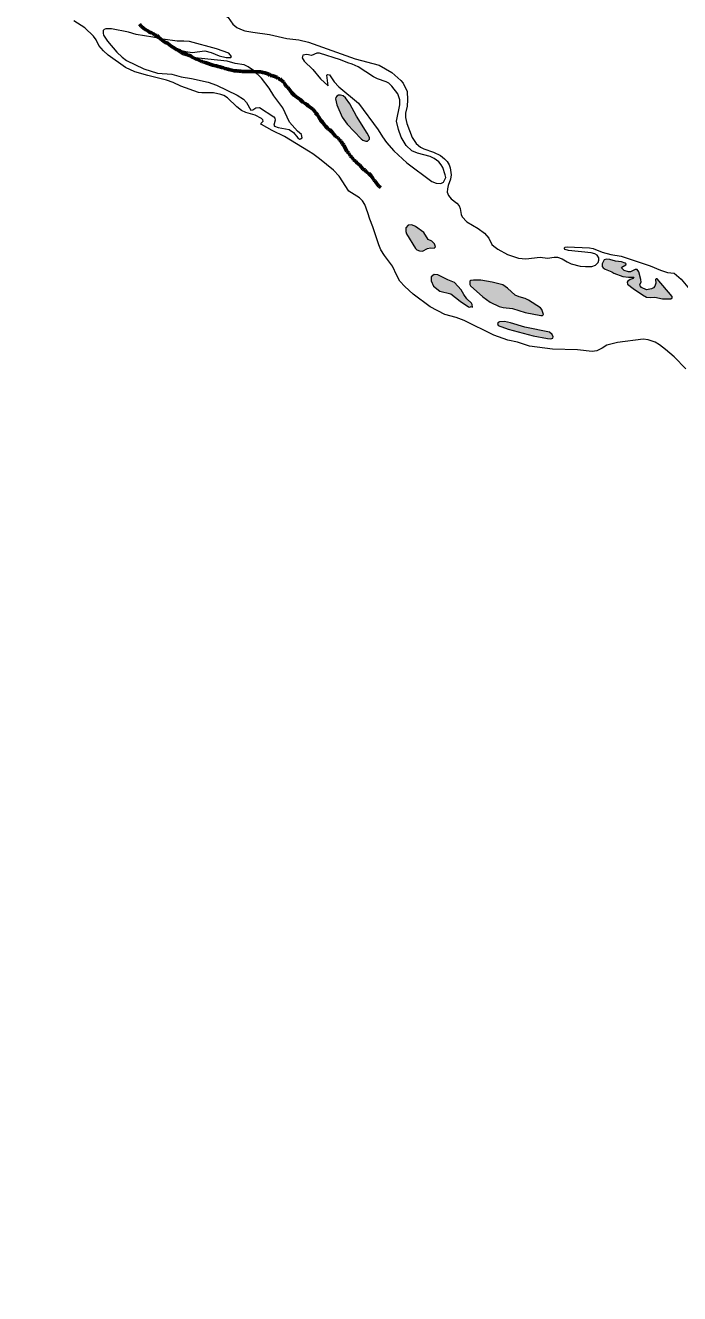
# Model space of a CAD drawing. Extents: x -1643653 to 4543381, y 1624270 to 13878484.
# Drawn here: x 677176 to 687907, y 8897014 to 8917800 of the extents above; entities that cross this region are included whole.
import ezdxf

# ---------------------------------------------------------------- set-up
doc = ezdxf.new("R2010")
doc.units = 0
doc.header["$LTSCALE"] = 200
doc.linetypes.add('LONG_DASH_SHORT_DASH', pattern=[9.9, 6, -1.2, 1.5, -1.2])
for name, color, linetype, lineweight in [('1', 7, 'Continuous', 13), ('25', 7, 'Continuous', 13), ('7', 7, 'LONG_DASH_SHORT_DASH', 60)]:
    doc.layers.add(name, color=color, linetype=linetype, lineweight=lineweight)

msp = doc.modelspace()

# ---------------------------------------------------------------- hatches: boundary and pattern name
at = {"layer": '25'}
for points in [[(682604.9, 8916312), (682500, 8916511.3), (682424.9, 8916610.1), (682387.8, 8916643), (682346.5, 8916655.7), (682313.7, 8916655.9), (682284.1, 8916639.2), (682267.8, 8916618.9), (682264.6, 8916598.1), (682286.2, 8916495.1), (682370.8, 8916295.4), (682452, 8916180.6), (682682.3, 8915939.4), (682710.5, 8915920.7), (682762.8, 8915903.1), (682787.5, 8915903.3), (682820.9, 8915934.7), (682822.2, 8915960.7), (682782.3, 8916035.7)], [(683709.3, 8914405), (683574.2, 8914502), (683516.6, 8914528.7), (683457.4, 8914527.2), (683418.7, 8914483.7), (683414.6, 8914420.9), (683429.2, 8914383.2), (683574.4, 8914143.4), (683597.8, 8914119.4), (683640.1, 8914102.8), (683692.2, 8914096.8), (683770.1, 8914144), (683819.7, 8914152.4), (683882.6, 8914149.6), (683901.7, 8914170.6), (683886.4, 8914221.5), (683842.4, 8914260.9), (683781.1, 8914292.7)], [(687443.6, 8913483.5), (687364, 8913464.8), (687283.6, 8913503.6), (687258.7, 8913529), (687252.7, 8913550.6), (687273.9, 8913589.9), (687272.9, 8913637.4), (687235.5, 8913761.4), (687210.7, 8913801), (687180, 8913797.9), (687098.6, 8913762.6), (687068.1, 8913761.9), (686997.5, 8913784.1), (686951.9, 8913823.7), (686956.9, 8913835.2), (687027.3, 8913874.8), (687032.2, 8913893.1), (687016.5, 8913905.2), (686955, 8913923.2), (686856.7, 8913933.6), (686763.1, 8913962.4), (686711.3, 8913970.2), (686671.7, 8913955.1), (686636.7, 8913893), (686634.3, 8913850.5), (686651.3, 8913826.2), (686686.6, 8913803.6), (686797.8, 8913758.6), (686826.7, 8913737.7), (686977.1, 8913685.5), (687067.4, 8913671.3), (687157.7, 8913671.9), (687145.8, 8913650.7), (687094.6, 8913635.5), (687057.4, 8913609.8), (687049, 8913590.4), (687053, 8913557.3), (687142.5, 8913485.2), (687296.4, 8913383.8), (687366, 8913346.6), (687434.4, 8913339.7), (687500.9, 8913346.1), (687625.9, 8913320.7), (687763.2, 8913316.8), (687784.5, 8913333.5), (687784.7, 8913354), (687540.7, 8913646.5), (687524.2, 8913648.2), (687513.1, 8913634.1), (687516.3, 8913573.8), (687502.8, 8913526.4), (687477.7, 8913499.3)], [(684216.8, 8913584.3), (684103.4, 8913631), (683942.8, 8913711.1), (683879, 8913719.3), (683833.1, 8913679.4), (683832.7, 8913611.9), (683872.8, 8913524.7), (683976.9, 8913444.7), (684155.5, 8913399.4), (684309.6, 8913279.2), (684446.1, 8913188.8), (684467.9, 8913181.4), (684490.8, 8913190.7), (684508, 8913183.8), (684504.9, 8913225.4), (684495.5, 8913246.4), (684419.5, 8913316.4), (684367.1, 8913390.6), (684326.4, 8913465.8)], [(685649.1, 8913142.2), (685623, 8913169.9), (685428.9, 8913296.7), (685375.8, 8913322.4), (685273.7, 8913349.8), (685210.9, 8913379.2), (685081.7, 8913491.8), (685006.9, 8913546.4), (684833.8, 8913593.7), (684644.2, 8913625.1), (684527.3, 8913626.6), (684481.5, 8913618.7), (684466.8, 8913605.2), (684466.2, 8913555.2), (684479.5, 8913529.9), (684680.5, 8913350.7), (684802.1, 8913263.6), (684948.9, 8913193.2), (685013.8, 8913177.3), (685166.9, 8913161.2), (685371.4, 8913092.3), (685633, 8913045.2), (685657.3, 8913046.7), (685676.3, 8913060.9)], [(685774, 8912773.5), (685370.1, 8912853.6), (685134.1, 8912927), (685036.5, 8912944.5), (684953.6, 8912941.7), (684933.5, 8912932.2), (684922.6, 8912912.7), (684923.1, 8912894.9), (684932.9, 8912881.6), (685095.4, 8912818.3), (685504, 8912714.1), (685740.3, 8912666.2), (685795.8, 8912662.8), (685827.4, 8912675.2), (685832.7, 8912696.2), (685816.4, 8912732)]]:
    msp.add_hatch(color=256, dxfattribs=at).paths.add_polyline_path(points)

# ---------------------------------------------------------------- linework, layer by layer
at = {"layer": '1', "lineweight": 25}
msp.add_spline([(814781, 9009175.5), (814787.2, 9009173.4), (814796.9, 9009173.4), (814799.4, 9009172.4), (814805.1, 9009174.5), (814805.6, 9009176.5), (814811.7, 9009179.5), (814811.7, 9009179.5), (814801.5, 9009181), (814790.7, 9009181.5), (814784.1, 9009183.1), (814777.4, 9009185.1), (814778.4, 9009175.5)], degree=3, dxfattribs=at)
at = {"layer": '25'}
for points in [[(678989.1, 8918516.6), (679028.7, 8918514.3), (679274.2, 8918524.4), (679370.3, 8918504.3), (679498.9, 8918447.1), (679546, 8918450), (679679.3, 8918495.6), (679746.3, 8918505.8), (679902.1, 8918494.5), (680007.6, 8918474.6), (680113.5, 8918440.7), (680189.9, 8918405.5), (680305.8, 8918315.1), (680343.3, 8918257.1), (680379.9, 8918133), (680383.4, 8918063), (680402.5, 8917983.4), (680502.8, 8917929.2), (680579.7, 8917817.8), (680646.8, 8917765.9), (680703.4, 8917735.4), (680777.3, 8917710.3), (680908.5, 8917690.3)], [(681818.1, 8915736.8), (681425.2, 8915979.8), (681222.6, 8916074.7), (681046.9, 8916174.6), (681037.6, 8916191.5), (681077.1, 8916231.5), (681069.9, 8916251.6), (681048.6, 8916272.8), (680945.8, 8916329.8), (680790.6, 8916373.3), (680721.3, 8916405.2), (680645.7, 8916462.9), (680494.3, 8916609.8), (680432, 8916649.9), (680383.3, 8916669.5), (680263.9, 8916694.5), (680070.5, 8916694.2), (680014.4, 8916702), (679728.1, 8916803.7), (679599.7, 8916864.4), (679494.1, 8916904.4), (679183.1, 8916978), (678970.2, 8917037.8), (678820.7, 8917111.4), (678532.7, 8917311.3), (678456, 8917383.8), (678383.1, 8917469.9), (678338.7, 8917561.6), (678294.1, 8917624), (678150.8, 8917757.7), (677973.1, 8917871.9)], [(680908.5, 8917690.3), (681178.8, 8917648.9), (681178.8, 8917648.9), (681466.4, 8917586.3), (681660.9, 8917561), (681819.1, 8917524), (682585, 8917249.1), (682980.6, 8917149.2), (683185, 8917028.5), (683336.3, 8916896.5), (683373.2, 8916850.2), (683438.1, 8916716.7), (683446.5, 8916578.6), (683436.2, 8916473.2), (683412.3, 8916362.4), (683413.5, 8916288.2), (683432.7, 8916191.5), (683521.7, 8915959.8), (683583.7, 8915866.4), (683658.1, 8915805.7), (683712.5, 8915774.1), (683868, 8915721.3), (683982.8, 8915668.3), (684052.7, 8915615.1), (684096.7, 8915566.3), (684127.5, 8915511.8), (684143.1, 8915466.3), (684159.4, 8915351.3), (684151.8, 8915280.7), (684110.2, 8915174.9), (684097.4, 8915119.6), (684096.5, 8915064.6), (684118.2, 8915014.1), (684161.6, 8914954.8), (684253, 8914886), (684293.4, 8914843.8), (684308.7, 8914798.6), (684321.4, 8914701.7), (684339.5, 8914660.7), (684417.2, 8914578.7), (684602, 8914472.5), (684706.8, 8914393.8), (684779.7, 8914311.4), (684828.5, 8914210.6), (684857.8, 8914180.7), (684926.8, 8914132.4), (685086.6, 8914045.6), (685266, 8913984.7), (685385.2, 8913971.2), (685618.2, 8913999), (685737.3, 8913986.7), (685851.2, 8914003.1), (685905.5, 8914002.4), (685982.6, 8913974.4), (686061.4, 8913923.8), (686127.1, 8913893.3), (686275.3, 8913854.7), (686360.8, 8913847.2), (686468.9, 8913849.9), (686529, 8913869.3), (686569.5, 8913916.1), (686584, 8913950.7), (686580.3, 8913987.9), (686555.9, 8914031.7), (686515.6, 8914058.2), (686455.7, 8914071.3), (686086.4, 8914109.2), (686030, 8914128.5), (686014.9, 8914150.2), (686030.2, 8914166.6), (686061.2, 8914172.7), (686426.8, 8914155.2), (686487.4, 8914141.3), (686636.2, 8914082.7), (686780.2, 8914045.5), (686947.2, 8914014.8), (687423.4, 8913857.4), (687593.3, 8913785.8), (687709.9, 8913748.1), (687815.5, 8913739.4)], [(682000.3, 8915611.7), (681893.5, 8915696.4), (681818.1, 8915736.8)], [(685250.1, 8912609.3), (685090.4, 8912640.1), (684860.6, 8912720), (684371.1, 8912965.5), (684243.4, 8913011.5), (684056.1, 8913062), (683813.3, 8913188.5), (683538.3, 8913393.8), (683397.8, 8913518.5), (683317.8, 8913609.8), (683267.2, 8913698.5), (683200.5, 8913852), (683066.1, 8914030.6), (683008, 8914123.3), (682972.2, 8914204.3), (682876.7, 8914499.8), (682824.4, 8914623.4), (682796, 8914726.4), (682745.7, 8914861.4), (682705.5, 8914922.4), (682654, 8914970.7), (682479.2, 8915081.6), (682322.4, 8915329.9), (682232.1, 8915427.7), (682000.3, 8915611.7)], [(687815.5, 8913739.4), (687934.6, 8913642.4), (688040, 8913510.4), (688162, 8913385.5), (688367.3, 8913223), (688472.6, 8913075.7)], [(687672.6, 8912486.6), (687578.1, 8912564.2), (687503.2, 8912608.6), (687390.3, 8912648.4), (687308, 8912659.7), (686885.5, 8912605), (686710.6, 8912557.1), (686635.4, 8912508.5), (686551.6, 8912466.9), (686470.3, 8912454.8), (686234, 8912481.7), (685823.7, 8912494.5), (685446.3, 8912545), (685250.1, 8912609.3)], [(688008.3, 8912172.8), (687817.2, 8912367.8), (687672.6, 8912486.6)]]:
    msp.add_lwpolyline(points, dxfattribs=at)
for points in [[(681051.6, 8916931.9), (680917.2, 8917059.9), (680829.5, 8917121.2), (680764.3, 8917152.8), (680618.1, 8917176), (680486.7, 8917212.2), (679908, 8917275.5), (679762, 8917317), (679635.4, 8917396.8), (679910.2, 8917356.6), (680118, 8917385), (680224.5, 8917353.5), (680354.4, 8917300.2), (680468.1, 8917272.3), (680544.4, 8917273.7), (680558.6, 8917291.6), (680515, 8917345.8), (680314, 8917417.1), (679871.3, 8917537.1), (679776.1, 8917543.1), (679665.5, 8917539.2), (679433.9, 8917573.7), (679267.9, 8917609.1), (678996.5, 8917647.8), (678870.4, 8917690.1), (678589.1, 8917741.1), (678498, 8917744.3), (678469.7, 8917732.7), (678455.1, 8917717), (678451.8, 8917673.4), (678458.9, 8917639.2), (678523.3, 8917543), (678679.2, 8917360), (678761.9, 8917279.4), (678835.3, 8917221.6), (679118.2, 8917086.7), (679346.3, 8917013.9), (679576.6, 8917001.6), (679730.2, 8916958.4), (679899.8, 8916930.5), (680176.7, 8916871.1), (680311.5, 8916821.6), (680651, 8916653.5), (680752.3, 8916589.8), (680805.3, 8916538.2), (680876.6, 8916411.5), (680909.3, 8916413.3), (680957.8, 8916448.8), (681016.5, 8916451.2), (681252.3, 8916299.6), (681267.3, 8916278.3), (681272.5, 8916243.6), (681254.2, 8916164.9), (681262.6, 8916146.7), (681320.4, 8916124.1), (681503.1, 8916094), (681572.9, 8916043.7), (681643.2, 8915956.4), (681671.9, 8915935.7), (681689.5, 8915938.5), (681714.4, 8915957.7), (681702.9, 8916012.5), (681637.7, 8916065.1), (681506.7, 8916216.1), (681398.2, 8916446.9), (681252.7, 8916642.9), (681172.9, 8916771.4)], [(683098.8, 8915878.5), (683218, 8915745.7), (683431.3, 8915549.3), (683842.3, 8915241.8), (683914.8, 8915211.4), (683988.1, 8915206.1), (684032.5, 8915231.8), (684070.1, 8915304), (684063.1, 8915352.3), (684022, 8915472.5), (683998.8, 8915515.4), (683957.9, 8915563.1), (683881.6, 8915617.7), (683813.4, 8915653.2), (683609.3, 8915703.3), (683514, 8915743.9), (683424.3, 8915831.4), (683340.7, 8915966.9), (683294.1, 8916091.3), (683261.6, 8916230.6), (683318.9, 8916497.7), (683318.9, 8916580.9), (683285.7, 8916678.7), (683188.7, 8916805.8), (683140.2, 8916850.4), (683094.9, 8916876.6), (682950.1, 8916924.1), (682886.8, 8916955.4), (682635, 8917119.5), (682537.5, 8917164.5), (682468.1, 8917183.6), (682346, 8917233.6), (681999.5, 8917342.7), (681956.9, 8917341.8), (681867.4, 8917308.4), (681794.8, 8917322), (681728.3, 8917312.8), (681716.4, 8917267.4), (681747.4, 8917215.7), (681890.3, 8917076.4), (682019, 8916922.4), (682142.9, 8916807.4), (682119.7, 8916983.6), (682130.7, 8916993.2), (682166.1, 8916989.6), (682243.8, 8916875.1), (682318.3, 8916790), (682638.3, 8916523.7), (682962.6, 8916089.6), (683031.4, 8915973.4)], [(682604.9, 8916312), (682500, 8916511.3), (682424.9, 8916610.1), (682387.8, 8916643), (682346.5, 8916655.7), (682313.7, 8916655.9), (682284.1, 8916639.2), (682267.8, 8916618.9), (682264.6, 8916598.1), (682286.2, 8916495.1), (682370.8, 8916295.4), (682452, 8916180.6), (682682.3, 8915939.4), (682710.5, 8915920.7), (682762.8, 8915903.1), (682787.5, 8915903.3), (682820.9, 8915934.7), (682822.2, 8915960.7), (682782.3, 8916035.7)], [(683709.3, 8914405), (683574.2, 8914502), (683516.6, 8914528.7), (683457.4, 8914527.2), (683418.7, 8914483.7), (683414.6, 8914420.9), (683429.2, 8914383.2), (683574.4, 8914143.4), (683597.8, 8914119.4), (683640.1, 8914102.8), (683692.2, 8914096.8), (683770.1, 8914144), (683819.7, 8914152.4), (683882.6, 8914149.6), (683901.7, 8914170.6), (683886.4, 8914221.5), (683842.4, 8914260.9), (683781.1, 8914292.7)], [(687443.6, 8913483.5), (687364, 8913464.8), (687283.6, 8913503.6), (687258.7, 8913529), (687252.7, 8913550.6), (687273.9, 8913589.9), (687272.9, 8913637.4), (687235.5, 8913761.4), (687210.7, 8913801), (687180, 8913797.9), (687098.6, 8913762.6), (687068.1, 8913761.9), (686997.5, 8913784.1), (686951.9, 8913823.7), (686956.9, 8913835.2), (687027.3, 8913874.8), (687032.2, 8913893.1), (687016.5, 8913905.2), (686955, 8913923.2), (686856.7, 8913933.6), (686763.1, 8913962.4), (686711.3, 8913970.2), (686671.7, 8913955.1), (686636.7, 8913893), (686634.3, 8913850.5), (686651.3, 8913826.2), (686686.6, 8913803.6), (686797.8, 8913758.6), (686826.7, 8913737.7), (686977.1, 8913685.5), (687067.4, 8913671.3), (687157.7, 8913671.9), (687145.8, 8913650.7), (687094.6, 8913635.5), (687057.4, 8913609.8), (687049, 8913590.4), (687053, 8913557.3), (687142.5, 8913485.2), (687296.4, 8913383.8), (687366, 8913346.6), (687434.4, 8913339.7), (687500.9, 8913346.1), (687625.9, 8913320.7), (687763.2, 8913316.8), (687784.5, 8913333.5), (687784.7, 8913354), (687540.7, 8913646.5), (687524.2, 8913648.2), (687513.1, 8913634.1), (687516.3, 8913573.8), (687502.8, 8913526.4), (687477.7, 8913499.3)], [(684216.8, 8913584.3), (684103.4, 8913631), (683942.8, 8913711.1), (683879, 8913719.3), (683833.1, 8913679.4), (683832.7, 8913611.9), (683872.8, 8913524.7), (683976.9, 8913444.7), (684155.5, 8913399.4), (684309.6, 8913279.2), (684446.1, 8913188.8), (684467.9, 8913181.4), (684490.8, 8913190.7), (684508, 8913183.8), (684504.9, 8913225.4), (684495.5, 8913246.4), (684419.5, 8913316.4), (684367.1, 8913390.6), (684326.4, 8913465.8)], [(685649.1, 8913142.2), (685623, 8913169.9), (685428.9, 8913296.7), (685375.8, 8913322.4), (685273.7, 8913349.8), (685210.9, 8913379.2), (685081.7, 8913491.8), (685006.9, 8913546.4), (684833.8, 8913593.7), (684644.2, 8913625.1), (684527.3, 8913626.6), (684481.5, 8913618.7), (684466.8, 8913605.2), (684466.2, 8913555.2), (684479.5, 8913529.9), (684680.5, 8913350.7), (684802.1, 8913263.6), (684948.9, 8913193.2), (685013.8, 8913177.3), (685166.9, 8913161.2), (685371.4, 8913092.3), (685633, 8913045.2), (685657.3, 8913046.7), (685676.3, 8913060.9)], [(685774, 8912773.5), (685370.1, 8912853.6), (685134.1, 8912927), (685036.5, 8912944.5), (684953.6, 8912941.7), (684933.5, 8912932.2), (684922.6, 8912912.7), (684923.1, 8912894.9), (684932.9, 8912881.6), (685095.4, 8912818.3), (685504, 8912714.1), (685740.3, 8912666.2), (685795.8, 8912662.8), (685827.4, 8912675.2), (685832.7, 8912696.2), (685816.4, 8912732)]]:
    msp.add_lwpolyline(points, close=True, dxfattribs=at)
at = {"layer": '7'}
for points in [[(679307.3, 8917640.1), (679279.3, 8917660.5), (679246.2, 8917678.4), (679213.1, 8917688.6), (679182.6, 8917709.1), (679152.1, 8917727), (679121.5, 8917747.4), (679075.7, 8917785.8), (679050.2, 8917819)], [(680338, 8917126.3), (680304.9, 8917136.5), (680271.8, 8917144.2), (680248.9, 8917149.3), (680218.4, 8917157), (680172.6, 8917174.9), (680142.1, 8917185.1), (680106.4, 8917197.9), (680086.1, 8917205.5), (680065.7, 8917208.1), (680032.6, 8917226), (680012.3, 8917236.2), (679986.8, 8917246.4), (679966.5, 8917254.1), (679935.9, 8917266.9), (679910.5, 8917277.1), (679882.5, 8917300.1), (679851.9, 8917310.3), (679816.3, 8917333.3), (679783.2, 8917353.8), (679757.8, 8917358.9), (679729.8, 8917364), (679704.3, 8917387), (679684, 8917397.2), (679663.6, 8917397.2), (679622.9, 8917425.3), (679594.9, 8917443.2), (679569.5, 8917461.1), (679541.5, 8917481.6), (679505.8, 8917509.7), (679475.3, 8917517.4), (679447.3, 8917537.8), (679421.8, 8917558.3), (679391.3, 8917578.7), (679363.3, 8917599.2), (679332.8, 8917632.4), (679307.3, 8917640.1)], [(682076.2, 8916175.4), (682050.8, 8916211.2), (682020.2, 8916241.9), (681987.1, 8916298.1), (681969.3, 8916331.4), (681936.2, 8916367.1), (681926, 8916387.6), (681895.5, 8916423.4), (681870, 8916443.8), (681836.9, 8916464.3), (681816.6, 8916482.2), (681793.7, 8916502.6), (681765.7, 8916520.5), (681730, 8916543.5), (681689.3, 8916581.9), (681663.9, 8916599.8), (681633.3, 8916620.2), (681605.3, 8916638.1), (681587.5, 8916658.5), (681564.6, 8916676.4), (681549.3, 8916696.9), (681521.3, 8916732.7), (681501, 8916753.1), (681483.1, 8916781.2), (681455.1, 8916801.7), (681434.8, 8916837.5), (681417, 8916870.7), (681368.6, 8916906.5), (681348.2, 8916921.8), (681320.2, 8916924.4), (681305, 8916944.8), (681266.8, 8916962.7), (681218.4, 8916978.1), (681190.5, 8916980.6), (681170.1, 8917001.1), (681139.6, 8917008.7), (681106.5, 8917024.1), (681073.4, 8917026.6), (681040.3, 8917036.8), (681014.9, 8917036.8), (680994.5, 8917036.8), (680958.9, 8917036.8), (680913.1, 8917041.9), (680877.5, 8917041.9), (680846.9, 8917041.9), (680816.4, 8917044.5), (680796, 8917044.5), (680765.5, 8917044.5), (680735, 8917044.5), (680714.6, 8917047.1), (680694.3, 8917047.1), (680673.9, 8917047.1), (680653.5, 8917052.2), (680623, 8917054.7), (680602.7, 8917057.3), (680564.5, 8917064.9), (680536.5, 8917072.6), (680516.1, 8917075.2), (680495.8, 8917082.8), (680475.4, 8917087.9), (680447.4, 8917093.1), (680427.1, 8917103.3), (680399.1, 8917108.4), (680368.5, 8917118.6), (680338, 8917126.3)], [(683007.9, 8915140.2), (682972.3, 8915163.2), (682951.9, 8915193.9), (682934.1, 8915214.3), (682916.2, 8915247.6), (682890.8, 8915262.9), (682873, 8915296.1), (682842.4, 8915342.1), (682811.9, 8915372.8), (682773.7, 8915395.8), (682750.8, 8915426.5), (682712.6, 8915444.4), (682689.7, 8915475.1), (682656.6, 8915513.4), (682626.1, 8915533.8), (682593, 8915572.2), (682557.3, 8915595.2), (682537, 8915636.1), (682501.3, 8915664.2), (682483.5, 8915707.7), (682450.4, 8915733.2), (682399.5, 8915838), (682371.5, 8915863.6), (682356.2, 8915899.4), (682328.2, 8915919.8), (682305.3, 8915958.2), (682262.1, 8915978.6), (682236.6, 8916016.9), (682201, 8916052.7), (682170.4, 8916086), (682142.4, 8916098.8), (682124.6, 8916119.2), (682106.8, 8916139.7), (682076.2, 8916175.4)]]:
    msp.add_lwpolyline(points, dxfattribs=at)

doc.saveas('drawing.dxf')
